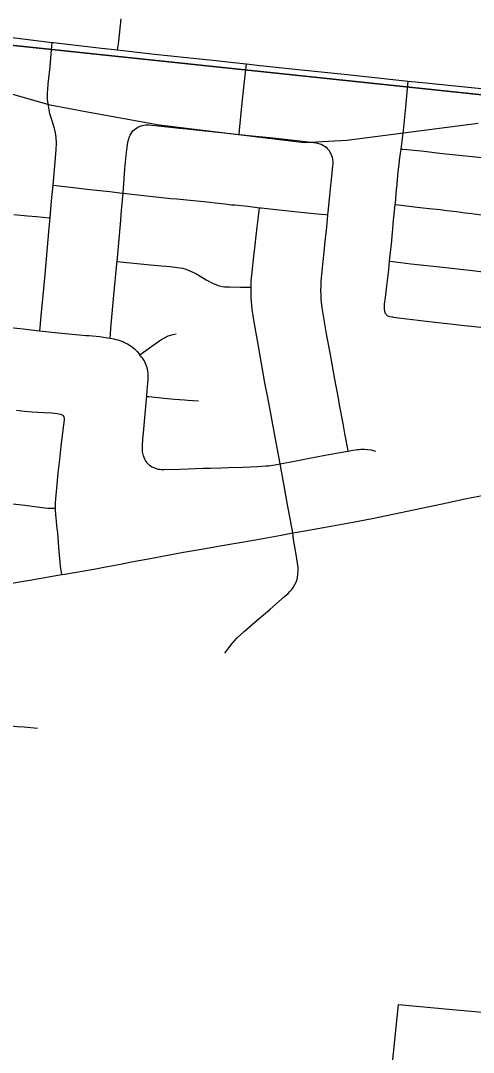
# Model space of a CAD drawing. Extents: x -1.4 to 35.4, y 0 to 22.
# Drawn here: x 28.091 to 28.505, y 14.677 to 15.619 of the extents above; entities that cross this region are included whole.
import ezdxf

# ---------------------------------------------------------------- set-up
doc = ezdxf.new("R2010")
doc.units = 0
for name, color, linetype in [('GM_X_City_Street', 7, 'Continuous'), ('GM_X_County_Road', 7, 'Continuous'), ('GM_X_County_Text', 7, 'Continuous'), ('GM_X_Section', 7, 'Continuous'), ('GM_X_Township_Road', 7, 'Continuous')]:
    doc.layers.add(name, color=color, linetype=linetype)

msp = doc.modelspace()

# ---------------------------------------------------------------- linework, layer by layer
at = {"layer": 'GM_X_City_Street'}
for points in [[(28.17972, 15.59242), (28.18046, 15.59799), (28.18079, 15.60045), (28.18318, 15.62083)], [(28.10879, 15.33576), (28.10905, 15.33866), (28.11001, 15.34937), (28.11179, 15.36793), (28.11354, 15.38712), (28.11736, 15.42983), (28.11816, 15.43894), (28.11953, 15.45461), (28.12084, 15.46872), (28.12182, 15.47936), (28.12382, 15.50107), (28.12401, 15.50734), (28.12377, 15.51239), (28.12313, 15.51679), (28.12192, 15.52171), (28.11933, 15.5294), (28.11791, 15.5341), (28.11751, 15.53573), (28.11713, 15.53763), (28.11624, 15.54315), (28.11583, 15.54718), (28.1157, 15.54994), (28.11573, 15.55187), (28.1158, 15.5535), (28.11593, 15.55583), (28.11635, 15.56136), (28.11805, 15.57699), (28.11887, 15.58495), (28.1198, 15.5962), (28.12005, 15.59921)], [(28.29077, 15.5152), (28.29114, 15.51912), (28.29353, 15.5439), (28.29501, 15.5581), (28.29663, 15.57165), (28.29758, 15.57968)], [(28.42429, 15.35202), (28.4241, 15.35266), (28.42392, 15.35338), (28.42382, 15.35404), (28.42367, 15.3554), (28.42362, 15.3567), (28.42361, 15.35839), (28.42372, 15.36015), (28.42444, 15.36628), (28.42572, 15.37676), (28.42746, 15.39157), (28.42827, 15.39948), (28.43015, 15.41811), (28.43056, 15.42242), (28.43112, 15.42839), (28.43162, 15.43375), (28.43347, 15.45129), (28.43357, 15.45223), (28.43464, 15.46513), (28.43481, 15.46685), (28.43616, 15.4809), (28.43685, 15.48769), (28.43732, 15.49177), (28.43842, 15.49994), (28.43866, 15.5017), (28.44032, 15.51375), (28.44094, 15.51889), (28.44311, 15.54006), (28.4452, 15.56391)], [(28.19306, 15.51744), (28.19384, 15.51833), (28.1952, 15.5196), (28.19625, 15.52042), (28.1983, 15.52171), (28.20054, 15.52278), (28.20231, 15.52334), (28.20373, 15.52361), (28.20519, 15.5238), (28.20672, 15.5239), (28.20846, 15.52388), (28.21403, 15.52343), (28.23627, 15.52094), (28.24307, 15.52017), (28.26825, 15.51758), (28.28312, 15.51607), (28.29077, 15.5152), (28.30577, 15.51366), (28.31897, 15.51233), (28.34618, 15.50945), (28.35607, 15.50822), (28.3611, 15.50742), (28.36226, 15.50717), (28.36457, 15.5066), (28.36633, 15.50598), (28.36801, 15.50505), (28.36875, 15.50456), (28.37022, 15.5034), (28.3713, 15.50239)], [(28.17315, 15.32898), (28.17335, 15.33261), (28.17367, 15.33809), (28.17417, 15.34489), (28.17641, 15.36839), (28.17915, 15.39683), (28.17933, 15.39906), (28.18231, 15.43332), (28.18345, 15.44571), (28.18476, 15.46151), (28.18642, 15.48386), (28.18759, 15.49585), (28.18794, 15.49905), (28.18876, 15.50572), (28.18922, 15.50807), (28.18996, 15.51116), (28.19036, 15.51241), (28.19077, 15.5134), (28.19131, 15.51447), (28.1922, 15.51613), (28.19306, 15.51744)], [(28.39039, 15.22597), (28.38971, 15.22959), (28.38734, 15.24209), (28.38571, 15.25125), (28.38252, 15.2683), (28.38146, 15.27439), (28.37788, 15.29326), (28.37455, 15.31218), (28.37053, 15.333), (28.36742, 15.35132), (28.36661, 15.35665), (28.3662, 15.35964), (28.36598, 15.36162), (28.36574, 15.36503), (28.36558, 15.36875), (28.36554, 15.37249), (28.36558, 15.37663), (28.36578, 15.38094), (28.36626, 15.38727), (28.36743, 15.39917), (28.36974, 15.42019), (28.37079, 15.4304), (28.37186, 15.44187), (28.37231, 15.44687), (28.37362, 15.45925), (28.37499, 15.47148), (28.37581, 15.47966), (28.37647, 15.48661), (28.37658, 15.48825), (28.37662, 15.48958), (28.37659, 15.49061), (28.37646, 15.49206), (28.3763, 15.49303), (28.37606, 15.49407), (28.37558, 15.49567), (28.37494, 15.4973), (28.37378, 15.49926), (28.37304, 15.50036), (28.37177, 15.50187), (28.3713, 15.50239)], [(28.43866, 15.5017), (28.44044, 15.50157), (28.44387, 15.50132), (28.45377, 15.50051), (28.45973, 15.49987), (28.47151, 15.49849), (28.47963, 15.49753), (28.49496, 15.49598), (28.51866, 15.49355), (28.54659, 15.4903), (28.56517, 15.48806), (28.58471, 15.48594), (28.58726, 15.48572), (28.59462, 15.48521), (28.59665, 15.48508), (28.60729, 15.48454), (28.61036, 15.48438)], [(28.12084, 15.46872), (28.12363, 15.46841), (28.13942, 15.46664), (28.15177, 15.46533), (28.17276, 15.46304), (28.18383, 15.46165), (28.18476, 15.46151), (28.20112, 15.45971), (28.2283, 15.45674), (28.23386, 15.45624), (28.24315, 15.45544), (28.25858, 15.45385), (28.27461, 15.45203), (28.27767, 15.45165), (28.2838, 15.451), (28.28687, 15.45072), (28.2986, 15.44966), (28.30944, 15.44826), (28.31081, 15.44808), (28.31376, 15.44771), (28.34398, 15.4446), (28.35944, 15.44294), (28.36561, 15.44238), (28.36992, 15.44205), (28.37186, 15.44187)], [(28.27777, 15.04136), (28.2813, 15.04625), (28.28434, 15.05022), (28.28885, 15.0551), (28.29566, 15.06143), (28.30739, 15.07157), (28.31872, 15.08123), (28.33232, 15.09299), (28.33566, 15.09594), (28.33725, 15.09759), (28.33887, 15.09947), (28.3402, 15.10118), (28.3418, 15.10398), (28.34278, 15.1061), (28.34317, 15.10709), (28.34375, 15.10897), (28.34405, 15.1104), (28.3445, 15.11334), (28.34475, 15.11639), (28.34466, 15.11962), (28.34422, 15.12364), (28.34301, 15.13141), (28.34053, 15.14523), (28.34001, 15.14843), (28.33973, 15.15113), (28.33915, 15.15462), (28.33869, 15.15752), (28.33771, 15.1629), (28.33515, 15.17517), (28.33149, 15.19595), (28.32828, 15.2143), (28.32312, 15.242), (28.32038, 15.25704), (28.31694, 15.27473), (28.31439, 15.28823), (28.30819, 15.32358), (28.3043, 15.34542), (28.3036, 15.3497), (28.30285, 15.3552), (28.30243, 15.35917), (28.3019, 15.36594), (28.30172, 15.37214), (28.30168, 15.37402), (28.30168, 15.37554), (28.30175, 15.37792), (28.30191, 15.38146), (28.30257, 15.38951), (28.30422, 15.40405), (28.30535, 15.4141), (28.30633, 15.42264), (28.30728, 15.43057), (28.30822, 15.43779), (28.30944, 15.44826)], [(28.43347, 15.45129), (28.43644, 15.45085), (28.44112, 15.45016), (28.44845, 15.44921), (28.45339, 15.44864), (28.46453, 15.44753), (28.47442, 15.44649), (28.48058, 15.44576), (28.48921, 15.44467), (28.49723, 15.44371), (28.50339, 15.44291), (28.51016, 15.44201), (28.52682, 15.44038), (28.53671, 15.43938), (28.55155, 15.43787), (28.5639, 15.43641), (28.57566, 15.43522), (28.58309, 15.43459), (28.60281, 15.43256), (28.60514, 15.43232)], [(28.08508, 15.44189), (28.0975, 15.44085), (28.10559, 15.44011), (28.11717, 15.43903), (28.11816, 15.43894)], [(28.17933, 15.39906), (28.18519, 15.39848), (28.19757, 15.39727), (28.20997, 15.39609), (28.21988, 15.39514), (28.22793, 15.39441), (28.23657, 15.39343), (28.23918, 15.39294), (28.24129, 15.39236), (28.24373, 15.39152), (28.24845, 15.38949), (28.25061, 15.38839), (28.25429, 15.38627), (28.26073, 15.3825), (28.2666, 15.37946), (28.2702, 15.37777), (28.27267, 15.37701), (28.27532, 15.37639), (28.27729, 15.37608), (28.28196, 15.37592), (28.29199, 15.37571), (28.29998, 15.3756), (28.30168, 15.37554)], [(28.42827, 15.39948), (28.4313, 15.39907), (28.43536, 15.39853), (28.43844, 15.39806), (28.44771, 15.39693), (28.47422, 15.39417), (28.50391, 15.39079), (28.5231, 15.38851), (28.5527, 15.38501), (28.57126, 15.38291), (28.59749, 15.38022), (28.59991, 15.37997)], [(28.42429, 15.35202), (28.42472, 15.35126), (28.42523, 15.35056), (28.42574, 15.35007), (28.42636, 15.34958), (28.42742, 15.34905), (28.42856, 15.34876), (28.43079, 15.34846), (28.43181, 15.34836), (28.4388, 15.34746), (28.45432, 15.34562), (28.46451, 15.34444), (28.48366, 15.34224), (28.49662, 15.34065), (28.51455, 15.33876), (28.55657, 15.3341), (28.57327, 15.33226), (28.59154, 15.33041), (28.59483, 15.33008)], [(28.0761, 15.3394), (28.09339, 15.33762), (28.10325, 15.33637), (28.10879, 15.33576), (28.11436, 15.33514), (28.12547, 15.33402), (28.14154, 15.33253), (28.1508, 15.33165), (28.15389, 15.33138), (28.16315, 15.33045), (28.17055, 15.32947), (28.17315, 15.32898), (28.17634, 15.32839), (28.1781, 15.328), (28.17988, 15.32754), (28.18192, 15.32693), (28.18449, 15.32595), (28.18546, 15.32552), (28.18791, 15.32431), (28.18889, 15.32375), (28.19117, 15.32232), (28.19339, 15.32071), (28.19521, 15.3192), (28.19662, 15.31787), (28.1977, 15.31674), (28.20012, 15.31398)], [(28.20012, 15.31398), (28.21106, 15.32179), (28.21929, 15.32744), (28.22311, 15.32974), (28.22418, 15.3303), (28.22605, 15.33115), (28.22721, 15.33159), (28.22931, 15.33223), (28.23058, 15.33256), (28.23314, 15.33313)], [(28.20687, 15.215), (28.20636, 15.21565), (28.20577, 15.21649), (28.20515, 15.21741), (28.20453, 15.21865), (28.20394, 15.2201), (28.20339, 15.22165), (28.20309, 15.22272), (28.20279, 15.2241), (28.20263, 15.22538), (28.20254, 15.22643), (28.20248, 15.22784), (28.20247, 15.22894), (28.20253, 15.23065), (28.20289, 15.23702), (28.20337, 15.24248), (28.20614, 15.27347), (28.20635, 15.27586), (28.20685, 15.28151), (28.20749, 15.28769), (28.20782, 15.29198), (28.20785, 15.29333), (28.2078, 15.29554), (28.20771, 15.29686), (28.20739, 15.29922), (28.20708, 15.30078), (28.20652, 15.30284), (28.20599, 15.3044), (28.20537, 15.30596), (28.20475, 15.30732), (28.20429, 15.30817), (28.20391, 15.3088), (28.20344, 15.30955), (28.20286, 15.31037), (28.20176, 15.31182), (28.20012, 15.31398)], [(28.20635, 15.27586), (28.20826, 15.27567), (28.22234, 15.27425), (28.23163, 15.27348), (28.24091, 15.27259), (28.24399, 15.27238), (28.25382, 15.27176)], [(28.08743, 15.26317), (28.09485, 15.2625), (28.1016, 15.26192), (28.10699, 15.26144), (28.11268, 15.26118), (28.11986, 15.26071), (28.12455, 15.26018), (28.12753, 15.25959), (28.12814, 15.25941), (28.1292, 15.25897), (28.12983, 15.2586), (28.13039, 15.25812)], [(28.12712, 15.12784), (28.12617, 15.13772), (28.12582, 15.14268), (28.12544, 15.14655), (28.12508, 15.15109), (28.1244, 15.15764), (28.12392, 15.16191), (28.12357, 15.16505), (28.12331, 15.16765), (28.12304, 15.1721), (28.12296, 15.17366), (28.12296, 15.17616), (28.12306, 15.17867), (28.12327, 15.1823), (28.12358, 15.18578), (28.1246, 15.19531), (28.12562, 15.2061), (28.12696, 15.21821), (28.12835, 15.23033), (28.12956, 15.24051), (28.13077, 15.24983), (28.13134, 15.25454), (28.13136, 15.25536), (28.13129, 15.25609), (28.13101, 15.25709), (28.13039, 15.25812)], [(28.20687, 15.215), (28.2075, 15.21431), (28.20801, 15.21385), (28.20868, 15.21326), (28.2097, 15.21251), (28.21114, 15.21157), (28.21205, 15.21111), (28.21275, 15.21077), (28.21425, 15.21018), (28.21563, 15.20974), (28.21646, 15.20954), (28.21715, 15.20941), (28.21812, 15.2093), (28.21947, 15.20921), (28.22232, 15.20911), (28.23668, 15.20951), (28.24414, 15.20974), (28.25097, 15.20998), (28.25761, 15.21018), (28.26463, 15.21038), (28.27435, 15.21061), (28.2811, 15.21081), (28.29406, 15.21124), (28.30772, 15.21176), (28.31506, 15.2123), (28.31777, 15.21258), (28.32332, 15.21338), (28.32828, 15.2143), (28.34141, 15.21681), (28.35351, 15.21916), (28.36291, 15.22088), (28.36948, 15.22216), (28.37931, 15.22397), (28.38816, 15.22559), (28.39039, 15.22597), (28.39469, 15.22671), (28.39883, 15.22734), (28.40045, 15.22751), (28.40194, 15.22761), (28.40341, 15.22764), (28.40529, 15.22762), (28.40817, 15.22741), (28.41126, 15.227), (28.41244, 15.22672), (28.41532, 15.22579)], [(27.9572, 15.19678), (27.95781, 15.19576), (27.95836, 15.19505), (27.95894, 15.19445), (27.95954, 15.19395), (27.96008, 15.19361), (27.96075, 15.19321), (27.96143, 15.19287), (27.96227, 15.19251), (27.96365, 15.19205), (27.96574, 15.19148), (27.96845, 15.19102), (27.97255, 15.19036), (28.01724, 15.18559), (28.02257, 15.18488), (28.03206, 15.18375), (28.05373, 15.18122), (28.0674, 15.17974), (28.07859, 15.17834), (28.09491, 15.17636), (28.10167, 15.17554), (28.11337, 15.17413), (28.11614, 15.17391), (28.12296, 15.17366)]]:
    msp.add_lwpolyline(points, dxfattribs=at)
at = {"layer": 'GM_X_County_Road'}
for p, q in [((28.16503, 15.59405), (28.17972, 15.59242)), ((28.42837, 15.56569), (28.4452, 15.56391))]:
    msp.add_line(p, q, dxfattribs=at)
for points in [[(28.0324, 15.60989), (28.05162, 15.60773), (28.12005, 15.59921)], [(28.12005, 15.59921), (28.1212, 15.59906), (28.16503, 15.59405)], [(28.17972, 15.59242), (28.21356, 15.58865), (28.22529, 15.58737), (28.24876, 15.58486), (28.26976, 15.58267), (28.2858, 15.58098), (28.29758, 15.57968)], [(28.29758, 15.57968), (28.30735, 15.57859), (28.32143, 15.57708), (28.34771, 15.57423), (28.38665, 15.57013), (28.41748, 15.56684), (28.42837, 15.56569)], [(28.4452, 15.56391), (28.45821, 15.56264), (28.50314, 15.55806), (28.52097, 15.55616), (28.56017, 15.55247), (28.57583, 15.55107), (28.58045, 15.55081), (28.5821, 15.55089), (28.58411, 15.55133), (28.58568, 15.55194), (28.58699, 15.55307), (28.5883, 15.55465)]]:
    msp.add_lwpolyline(points, dxfattribs=at)
at = {"layer": 'GM_X_County_Text'}
for points in [[(28.50902, 15.52515), (28.46447, 15.51936), (28.38914, 15.50959), (28.35017, 15.50736), (28.2177, 15.52373), (28.15059, 15.53585), (28.11821, 15.54178), (27.99029, 15.5784)], [(28.42069, 14.56941), (28.43628, 14.72022), (28.48247, 14.71609), (28.77775, 14.68969)]]:
    msp.add_lwpolyline(points, dxfattribs=at)
at = {"layer": 'GM_X_Section'}
for points in [[(28.69084, 16.55237), (28.58778, 15.54345), (27.5793, 15.64992), (27.67732, 16.65174)], [(28.58778, 15.54345), (28.61083, 15.54116), (28.5233, 14.5759), (27.48098, 14.67461), (27.5793, 15.64992)]]:
    msp.add_lwpolyline(points, close=True, dxfattribs=at)
at = {"layer": 'GM_X_Township_Road'}
for points in [[(28.33973, 15.15113), (28.34396, 15.1519), (28.35081, 15.15304), (28.36773, 15.15599), (28.39474, 15.16103), (28.41223, 15.16436), (28.43857, 15.16978), (28.46317, 15.175), (28.48201, 15.179), (28.49703, 15.18219), (28.5098, 15.18482), (28.52074, 15.18702), (28.52936, 15.18879), (28.54132, 15.19112), (28.55788, 15.19459), (28.57477, 15.19785), (28.57841, 15.19849), (28.5815, 15.19897)], [(28.25634, 15.13636), (28.25836, 15.13672), (28.2735, 15.13935), (28.30564, 15.14472), (28.32934, 15.1492), (28.33973, 15.15113)], [(28.1288, 15.11311), (28.12854, 15.11497), (28.12803, 15.11866), (28.12778, 15.12086), (28.12712, 15.12784)], [(28.16129, 15.11875), (28.16577, 15.11947), (28.1825, 15.12261), (28.19108, 15.12433), (28.1991, 15.12583), (28.20816, 15.12748), (28.22065, 15.12995), (28.23368, 15.13228), (28.24011, 15.13347), (28.25634, 15.13636)], [(28.1288, 15.11311), (28.13173, 15.1136), (28.14215, 15.11543), (28.14918, 15.11667), (28.16129, 15.11875)], [(28.07807, 15.10424), (28.09389, 15.10709), (28.09975, 15.10814), (28.11988, 15.11159), (28.1288, 15.11311)], [(28.06857, 14.97623), (28.07715, 14.97549), (28.08805, 14.97447), (28.09447, 14.97398), (28.10348, 14.97312), (28.10654, 14.97268)]]:
    msp.add_lwpolyline(points, dxfattribs=at)

doc.saveas('drawing.dxf')
